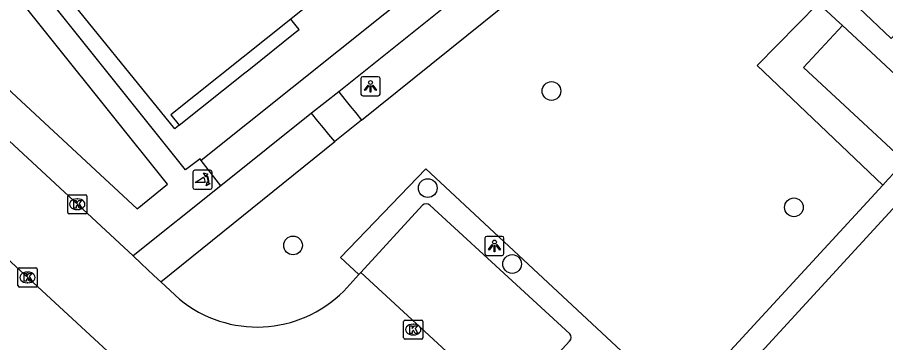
# Model space of a CAD drawing. Extents: x 159040 to 160094, y 381214 to 382518.
# Drawn here: x 159620.49 to 159665.82, y 381759.69 to 381776.68 of the extents above; entities that cross this region are included whole.
import ezdxf

# ---------------------------------------------------------------- set-up
doc = ezdxf.new("R2010")
doc.units = 0
for name, color, linetype in [('IMGEO_Boom', 7, 'Continuous'), ('IMGEO_Haag', 7, 'Continuous'), ('IMGEO_Kolk', 7, 'Continuous'), ('IMGEO_Lichtpunt', 7, 'Continuous'), ('IMGEO_Pand', 7, 'Continuous'), ('IMGEO_Pand_overbouw', 7, 'Continuous'), ('IMGEO_Parkeervlak_open', 7, 'Continuous'), ('IMGEO_Poller', 7, 'Continuous'), ('IMGEO_Rijbaan_lokaal_open', 7, 'Continuous'), ('IMGEO_Voetpad_gesloten', 7, 'Continuous'), ('IMGEO_Voetpad_open', 7, 'Continuous')]:
    doc.layers.add(name, color=color, linetype=linetype)

msp = doc.modelspace()

# ---------------------------------------------------------------- linework, layer by layer
at = {"layer": 'IMGEO_Boom'}
for centre in [(159648.372, 381772.834), (159641.913, 381767.763), (159661.031, 381766.757), (159634.88, 381764.769), (159646.319, 381763.796)]:
    msp.add_circle(centre, 0.489, dxfattribs=at)
at = {"layer": 'IMGEO_Haag'}
for points in [[(159638.455, 381771.318), (159651.309, 381781.67)], [(159662.63, 381777.115), (159662.301, 381777.411), (159659.119, 381774.164), (159665.671, 381767.924)], [(159666.81, 381769.163), (159661.525, 381774.069), (159663.56, 381776.258)], [(159627.97, 381762.873), (159637.057, 381770.192)], [(159638.324, 381763.243), (159637.357, 381764.142), (159641.806, 381768.766), (159655.081, 381756.403)]]:
    msp.add_lwpolyline(points, dxfattribs=at)
at = {"layer": 'IMGEO_Kolk'}
for p, q in [((159623.115, 381766.491), (159623.115, 381767.343)), ((159623.19, 381767.417), (159624.042, 381767.417)), ((159623.603, 381767.197), (159623.628, 381767.197)), ((159624.116, 381767.343), (159624.116, 381766.491)), ((159623.626, 381766.637), (159623.601, 381766.637)), ((159624.042, 381766.417), (159623.19, 381766.417)), ((159620.518, 381762.669), (159620.518, 381763.521)), ((159620.593, 381763.595), (159621.445, 381763.595)), ((159621.519, 381763.521), (159621.519, 381762.669)), ((159621.006, 381763.375), (159621.031, 381763.375)), ((159621.445, 381762.595), (159620.593, 381762.595)), ((159621.029, 381762.815), (159621.004, 381762.815)), ((159640.656, 381759.944), (159640.656, 381760.796)), ((159640.731, 381760.87), (159641.583, 381760.87)), ((159641.657, 381760.796), (159641.657, 381759.944)), ((159641.144, 381760.65), (159641.169, 381760.65)), ((159641.583, 381759.87), (159640.731, 381759.87)), ((159641.167, 381760.09), (159641.142, 381760.09))]:
    msp.add_line(p, q, dxfattribs=at)
for points in [[(159623.115, 381766.491), (159623.115, 381767.343)], [(159623.19, 381767.417), (159624.042, 381767.417)], [(159623.436, 381767.117), (159623.559, 381767.117), (159623.559, 381766.966), (159623.689, 381767.117), (159623.853, 381767.117), (159623.707, 381766.966), (159623.86, 381766.717), (159623.708, 381766.717), (159623.623, 381766.881), (159623.559, 381766.814), (159623.559, 381766.717), (159623.436, 381766.717), (159623.436, 381767.117)], [(159624.116, 381767.343), (159624.116, 381766.491)], [(159624.042, 381766.417), (159623.19, 381766.417)], [(159620.518, 381762.669), (159620.518, 381763.521)], [(159620.593, 381763.595), (159621.445, 381763.595)], [(159621.519, 381763.521), (159621.519, 381762.669)], [(159620.839, 381763.295), (159620.962, 381763.295), (159620.962, 381763.144), (159621.092, 381763.295), (159621.256, 381763.295), (159621.11, 381763.144), (159621.263, 381762.895), (159621.111, 381762.895), (159621.026, 381763.059), (159620.962, 381762.992), (159620.962, 381762.895), (159620.839, 381762.895), (159620.839, 381763.295)], [(159621.445, 381762.595), (159620.593, 381762.595)], [(159640.656, 381759.944), (159640.656, 381760.796)], [(159640.731, 381760.87), (159641.583, 381760.87)], [(159641.657, 381760.796), (159641.657, 381759.944)], [(159640.977, 381760.57), (159641.1, 381760.57), (159641.1, 381760.419), (159641.23, 381760.57), (159641.394, 381760.57), (159641.248, 381760.419), (159641.401, 381760.17), (159641.249, 381760.17), (159641.164, 381760.334), (159641.1, 381760.267), (159641.1, 381760.17), (159640.977, 381760.17), (159640.977, 381760.57)], [(159641.583, 381759.87), (159640.731, 381759.87)]]:
    msp.add_lwpolyline(points, dxfattribs=at)
for centre, start, end in [((159623.192, 381767.341), 91.552, 178.448), ((159623.192, 381767.341), 91.552, 178.448), ((159624.04, 381767.341), 1.552, 88.448), ((159624.04, 381767.341), 1.552, 88.448), ((159623.192, 381766.493), 181.552, 268.448), ((159623.192, 381766.493), 181.552, 268.448), ((159624.04, 381766.493), 271.552, 358.448), ((159624.04, 381766.493), 271.552, 358.448), ((159620.595, 381763.519), 91.552, 178.448), ((159620.595, 381763.519), 91.552, 178.448), ((159621.443, 381763.519), 1.552, 88.448), ((159621.443, 381763.519), 1.552, 88.448), ((159620.595, 381762.671), 181.552, 268.448), ((159620.595, 381762.671), 181.552, 268.448), ((159621.443, 381762.671), 271.552, 358.448), ((159621.443, 381762.671), 271.552, 358.448), ((159640.733, 381760.794), 91.552, 178.448), ((159640.733, 381760.794), 91.552, 178.448), ((159641.581, 381760.794), 1.552, 88.448), ((159641.581, 381760.794), 1.552, 88.448), ((159640.733, 381759.946), 181.552, 268.448), ((159640.733, 381759.946), 181.552, 268.448), ((159641.581, 381759.946), 271.552, 358.448), ((159641.581, 381759.946), 271.552, 358.448)]:
    msp.add_arc(centre, 0.0765, start, end, dxfattribs=at)
for centre, major_axis, ratio, start_param, end_param in [((159623.602, 381766.917), (-0.387, 0.002), 0.722429, 4.712389, 7.853982), ((159623.627, 381766.917), (-0.39, 0.002), 0.717154, 1.570796, 4.712389), ((159621.005, 381763.095), (-0.387, 0.002), 0.722429, 4.712389, 7.853982), ((159621.03, 381763.095), (-0.39, 0.002), 0.717154, 1.570796, 4.712389), ((159641.143, 381760.37), (-0.387, 0.002), 0.722429, 4.712389, 7.853982), ((159641.168, 381760.37), (-0.39, 0.002), 0.717154, 1.570796, 4.712389)]:
    msp.add_ellipse(centre, major_axis=major_axis, ratio=ratio, start_param=start_param, end_param=end_param, dxfattribs=at)
at = {"layer": 'IMGEO_Lichtpunt'}
for p, q in [((159638.425, 381773.483), (159638.425, 381772.676)), ((159638.425, 381773.483), (159638.425, 381772.676)), ((159639.327, 381773.578), (159638.519, 381773.578)), ((159639.327, 381773.578), (159638.519, 381773.578)), ((159639.421, 381772.676), (159639.421, 381773.483)), ((159639.421, 381772.676), (159639.421, 381773.483)), ((159638.519, 381772.582), (159639.327, 381772.582)), ((159638.519, 381772.582), (159639.327, 381772.582)), ((159644.897, 381765.147), (159644.897, 381764.34)), ((159644.897, 381765.147), (159644.897, 381764.34)), ((159645.799, 381765.242), (159644.991, 381765.242)), ((159645.799, 381765.242), (159644.991, 381765.242)), ((159645.893, 381764.34), (159645.893, 381765.147)), ((159645.893, 381764.34), (159645.893, 381765.147)), ((159644.991, 381764.246), (159645.799, 381764.246)), ((159644.991, 381764.246), (159645.799, 381764.246))]:
    msp.add_line(p, q, dxfattribs=at)
for points in [[(159638.799, 381773.147), (159638.838, 381773.119), (159638.65, 381772.857), (159638.612, 381772.884), (159638.799, 381773.147)], [(159638.901, 381773.099), (159638.948, 381773.099), (159638.948, 381772.777), (159638.901, 381772.777), (159638.901, 381773.099)], [(159639.011, 381773.119), (159639.049, 381773.146), (159639.236, 381772.884), (159639.197, 381772.856), (159639.011, 381773.119)], [(159645.271, 381764.811), (159645.31, 381764.783), (159645.122, 381764.521), (159645.084, 381764.548), (159645.271, 381764.811)], [(159645.373, 381764.763), (159645.42, 381764.763), (159645.42, 381764.441), (159645.373, 381764.441), (159645.373, 381764.763)], [(159645.483, 381764.783), (159645.521, 381764.81), (159645.708, 381764.548), (159645.669, 381764.52), (159645.483, 381764.783)]]:
    msp.add_lwpolyline(points, dxfattribs=at)
for centre in [(159638.924, 381773.281), (159645.396, 381764.945)]:
    msp.add_circle(centre, 0.0994, dxfattribs=at)
for centre, start, end in [((159638.519, 381773.483), 90, 180), ((159638.519, 381773.483), 90, 180), ((159639.327, 381773.483), 0, 90), ((159639.327, 381773.483), 0, 90), ((159638.519, 381772.676), 180, 270), ((159638.519, 381772.676), 180, 270), ((159639.327, 381772.676), 270, 0), ((159639.327, 381772.676), 270, 360), ((159644.991, 381765.147), 90, 180), ((159644.991, 381765.147), 90, 180), ((159645.799, 381765.147), 0, 90), ((159645.799, 381765.147), 0, 90), ((159644.991, 381764.34), 180, 270), ((159644.991, 381764.34), 180, 270), ((159645.799, 381764.34), 270, 0), ((159645.799, 381764.34), 270, 360)]:
    msp.add_arc(centre, 0.0946, start, end, dxfattribs=at)
at = {"layer": 'IMGEO_Pand'}
msp.add_lwpolyline([(159643.748, 381781.64), (159643.676, 381781.579), (159643.075, 381782.332), (159642.635, 381782.885), (159636.444, 381777.939), (159634.763, 381776.594), (159628.504, 381771.591), (159628.941, 381771.044), (159628.836, 381770.96), (159628.707, 381770.857), (159622.325, 381778.755)], dxfattribs=at)
at = {"layer": 'IMGEO_Pand_overbouw'}
msp.add_lwpolyline([(159628.941, 381771.044), (159632.362, 381773.778), (159632.565, 381773.94), (159634.998, 381775.885), (159635.2, 381776.047), (159635.044, 381776.242), (159634.763, 381776.594), (159628.504, 381771.591)], close=True, dxfattribs=at)
at = {"layer": 'IMGEO_Parkeervlak_open'}
for points in [[(159641.642, 381766.877), (159638.424, 381763.35)], [(159649.324, 381760.15), (159642.028, 381766.875)], [(159646.385, 381756.564), (159649.323, 381759.769)]]:
    msp.add_lwpolyline(points, dxfattribs=at)
for centre, radius, start, end in [((159641.834, 381766.636), 0.308, 50.886, 128.5202), ((159649.117, 381759.96), 0.281, 317.1306, 42.5687)]:
    msp.add_arc(centre, radius, start, end, dxfattribs=at)
at = {"layer": 'IMGEO_Poller'}
for p, q in [((159629.656, 381768.603), (159629.656, 381767.796)), ((159629.656, 381768.603), (159629.656, 381767.796)), ((159630.558, 381768.698), (159629.75, 381768.698)), ((159630.558, 381768.698), (159629.75, 381768.698)), ((159630.652, 381767.796), (159630.652, 381768.603)), ((159630.652, 381767.796), (159630.652, 381768.603)), ((159629.75, 381767.701), (159630.558, 381767.701)), ((159629.75, 381767.701), (159630.558, 381767.701))]:
    msp.add_line(p, q, dxfattribs=at)
for points in [[(159630.335, 381768.427), (159630.323, 381768.354), (159630.198, 381768.559)], [(159630.198, 381768.559), (159630.429, 381768.493), (159630.358, 381768.461)], [(159630.291, 381768.054), (159629.778, 381768.054), (159630.208, 381768.329)], [(159630.351, 381767.882), (159630.417, 381768.113), (159630.447, 381768.045)], [(159630.483, 381768.018), (159630.555, 381768.007), (159630.351, 381767.882)]]:
    msp.add_lwpolyline(points, dxfattribs=at)
for centre, radius, start, end in [((159629.75, 381768.603), 0.0946, 90, 180), ((159629.75, 381768.603), 0.0946, 90, 180), ((159629.977, 381768.114), 0.516, 349.3569, 42.2912), ((159630.558, 381768.603), 0.0946, 0, 90), ((159630.558, 381768.603), 0.0946, 0, 90), ((159629.963, 381768.104), 0.332, 351.3247, 42.4854), ((159629.977, 381768.114), 0.476, 351.7527, 41.1691), ((159629.75, 381767.796), 0.0946, 180, 270), ((159629.75, 381767.796), 0.0946, 180, 270), ((159630.558, 381767.796), 0.0946, 270, 0), ((159630.558, 381767.796), 0.0946, 270, 0)]:
    msp.add_arc(centre, radius, start, end, dxfattribs=at)
at = {"layer": 'IMGEO_Rijbaan_lokaal_open'}
for points in [[(159613.577, 381776.218), (159626.526, 381764.221)], [(159612.154, 381771.283), (159632.955, 381752.071)], [(159626.526, 381764.221), (159626.953, 381763.822), (159627.285, 381763.512), (159627.617, 381763.202), (159627.97, 381762.873)], [(159637.524, 381762.381), (159638.324, 381763.243)], [(159638.424, 381763.35), (159638.324, 381763.243)], [(159638.424, 381763.35), (159646.441, 381755.946)], [(159627.97, 381762.873), (159628.948, 381761.961)]]:
    msp.add_lwpolyline(points, dxfattribs=at)
msp.add_arc((159633.005, 381766.887), 6.382, 230.525, 315.0826, dxfattribs=at)
at = {"layer": 'IMGEO_Voetpad_gesloten'}
for points in [[(159703.332, 381778.057), (159702.939, 381778.5), (159699.62, 381781.437), (159675.685, 381803.499), (159673.113, 381803.604), (159630.084, 381769.208)], [(159650.152, 381783.116), (159637.272, 381772.791)], [(159637.272, 381772.791), (159635.85, 381771.672)], [(159635.85, 381771.672), (159631.108, 381767.889)], [(159631.108, 381767.889), (159630.084, 381769.208)]]:
    msp.add_lwpolyline(points, dxfattribs=at)
at = {"layer": 'IMGEO_Voetpad_open'}
for points in [[(159615.351, 381779.363), (159615.349, 381777.258), (159626.736, 381766.686), (159628.324, 381767.963), (159619.279, 381779.271), (159624.677, 381783.598), (159622.091, 381786.841)], [(159674.213, 381784.393), (159666.112, 381775.584), (159664.419, 381777.173)], [(159630.084, 381769.208), (159630.024, 381769.286), (159629.27, 381768.718), (159621.675, 381778.223), (159622.325, 381778.755)], [(159663.56, 381776.258), (159663.232, 381776.56), (159662.923, 381776.845), (159662.63, 381777.115)], [(159663.56, 381776.258), (159668.821, 381771.371), (159666.81, 381769.163)], [(159637.272, 381772.791), (159637.588, 381772.398), (159637.87, 381772.047), (159638.152, 381771.696), (159638.455, 381771.318)], [(159637.057, 381770.192), (159636.752, 381770.567), (159636.467, 381770.916), (159636.182, 381771.264), (159635.85, 381771.672)], [(159638.455, 381771.318), (159637.057, 381770.192)], [(159665.671, 381767.924), (159665.955, 381768.233), (159666.24, 381768.543), (159666.524, 381768.852), (159666.81, 381769.163)], [(159631.108, 381767.889), (159626.526, 381764.221)], [(159655.081, 381756.403), (159665.671, 381767.924)], [(159655.978, 381755.555), (159666.574, 381767.096)]]:
    msp.add_lwpolyline(points, dxfattribs=at)

doc.saveas('drawing.dxf')
